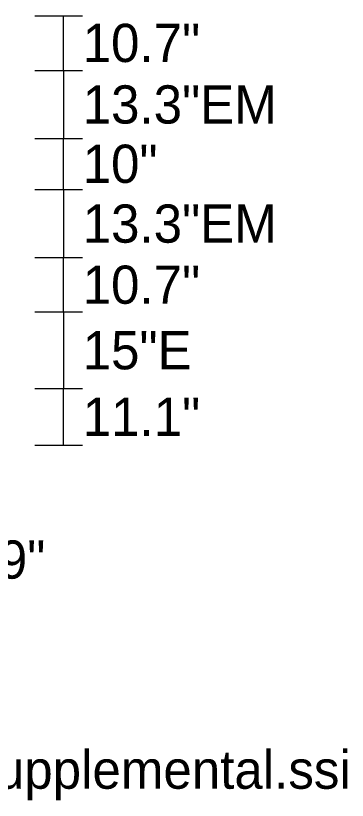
# Model space of a CAD drawing. Extents: x 1806251 to 1809821, y 414895 to 422886.
# Drawn here: x 1809678.184 to 1809678.835, y 415381.262 to 415382.801 of the extents above; entities that cross this region are included whole.
import ezdxf

# ---------------------------------------------------------------- set-up
doc = ezdxf.new("R2010")
doc.units = 0
doc.layers.add('GSDIMS', color=7, linetype='Continuous')

msp = doc.modelspace()

# ---------------------------------------------------------------- linework, layer by layer
at = {"layer": 'GSDIMS'}
for p, q in [((1809678.2218, 415382.8011), (1809678.3156, 415382.8011)), ((1809678.2781, 415382.6937), (1809678.2781, 415382.8011)), ((1809678.2218, 415382.6937), (1809678.3156, 415382.6937)), ((1809678.2218, 415382.6937), (1809678.3156, 415382.6937)), ((1809678.2781, 415382.6937), (1809678.2781, 415382.5604)), ((1809678.2218, 415382.5604), (1809678.3156, 415382.5604)), ((1809678.2218, 415382.5604), (1809678.3156, 415382.5604)), ((1809678.2781, 415382.4604), (1809678.2781, 415382.5604)), ((1809678.2218, 415382.4604), (1809678.3156, 415382.4604)), ((1809678.2218, 415382.4604), (1809678.3156, 415382.4604)), ((1809678.2781, 415382.4604), (1809678.2781, 415382.3271)), ((1809678.2218, 415382.3271), (1809678.3156, 415382.3271)), ((1809678.2218, 415382.3271), (1809678.3156, 415382.3271)), ((1809678.2781, 415382.2201), (1809678.2781, 415382.3271)), ((1809678.2218, 415382.2201), (1809678.3156, 415382.2201)), ((1809678.2218, 415382.2201), (1809678.3156, 415382.2201)), ((1809678.2781, 415382.2201), (1809678.2781, 415382.0701)), ((1809678.2218, 415382.0701), (1809678.3156, 415382.0701)), ((1809678.2218, 415382.0701), (1809678.3156, 415382.0701)), ((1809678.2781, 415381.9591), (1809678.2781, 415382.0701)), ((1809678.2218, 415381.9591), (1809678.3156, 415381.9591))]:
    msp.add_line(p, q, dxfattribs=at)

# ---------------------------------------------------------------- texts
for s, p in [('10.7"', (1809678.3156, 415382.7102)), ('13.3"EM', (1809678.3156, 415382.5895)), ('10"', (1809678.3156, 415382.4732)), ('13.3"EM', (1809678.3156, 415382.3559)), ('10.7"', (1809678.3156, 415382.2361)), ('15"E', (1809678.3156, 415382.1076)), ('11.1"', (1809678.3156, 415381.9771)), ('10.9"', (1809678.0116, 415381.6971)), ('Panel Style: guide_fwy_supplemental.ssi', (1809677.0246, 415381.2851))]:
    msp.add_text(s, height=0.075, dxfattribs=at).set_placement(p)

doc.saveas('drawing.dxf')
